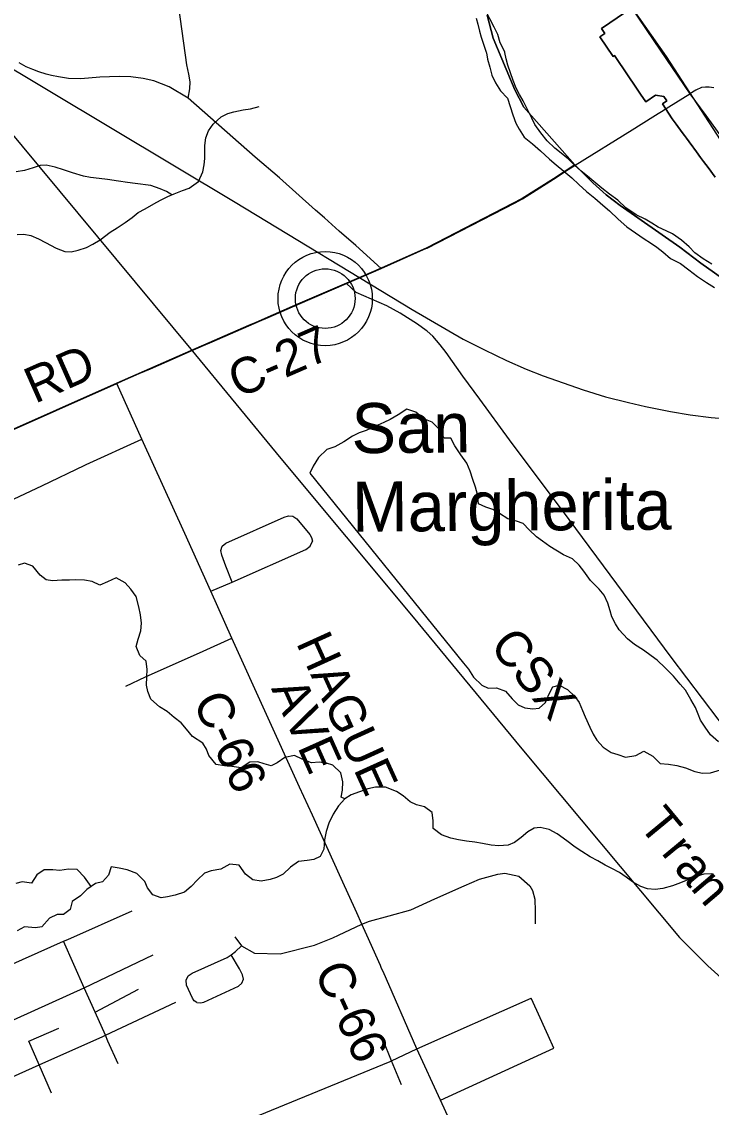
# Model space of a CAD drawing. Extents: x 114843 to 284848, y 317643 to 566895.
# Drawn here: x 179255 to 185007, y 391930 to 400988 of the extents above; entities that cross this region are included whole.
import ezdxf

# ---------------------------------------------------------------- set-up
doc = ezdxf.new("R2010")
doc.units = 0
for name, color, linetype in [('GM_X_City_Street', 7, 'Continuous'), ('GM_X_Corporation', 7, 'Continuous'), ('GM_X_County_Road', 7, 'Continuous'), ('GM_X_County_Road_Text', 7, 'Continuous'), ('GM_X_Major_River', 7, 'Continuous'), ('GM_X_Minor_Lake', 7, 'Continuous'), ('GM_X_Minor_River', 7, 'Continuous'), ('GM_X_Rail_Line', 7, 'Continuous'), ('GM_X_Rail_Line_Text', 7, 'Continuous'), ('GM_X_Township', 7, 'Continuous'), ('GM_X_Township_Road', 7, 'Continuous'), ('GM_X_Unincorporated', 7, 'Continuous'), ('GM_X_Unincorporated_Location', 7, 'Continuous'), ('GM_X_Unincorporated_Text', 7, 'Continuous'), ('GM_X_US_Route', 7, 'Continuous')]:
    doc.layers.add(name, color=color, linetype=linetype)

msp = doc.modelspace()

# ---------------------------------------------------------------- linework, layer by layer
at = {"layer": 'GM_X_City_Street'}
for points in [[(180643.9, 400349.1), (180656.7, 400428.3), (180659.3, 400486.6), (180649.9, 400549.2), (180632.9, 400626.8), (180538, 401313.6), (180483.1, 401653), (180435.1, 401782.7), (180388, 402093.6)], [(185028.4, 400435.2), (184990.2, 400441), (184958, 400442.5), (184924.2, 400438), (184879.2, 400417.6), (184827.4, 400386)], [(181012, 396310.4), (180957.1, 396445.5), (180924.8, 396537.1), (180915.2, 396574.5), (180927.1, 396611.2), (180956.8, 396635.9), (181444.3, 396854.5), (181479.9, 396865.4), (181516.9, 396860.7), (181548.7, 396841.2), (181658.3, 396709.8), (181673.7, 396683.1), (181679.8, 396652.9)], [(180834, 396235.4), (181012, 396310.4), (181624.1, 396583.9), (181660.8, 396611.2), (181679.8, 396652.9)], [(181034.2, 393351.5), (181087.6, 393275.7), (181196.4, 393216.9), (181410.1, 393209.4), (181698.2, 393282.1), (181849.9, 393343.8), (181896.5, 393365.4), (182093.1, 393456.9), (182156.2, 393484), (182320.1, 393526), (182500.5, 393578.5), (182700.6, 393668.8), (182946.2, 393778.8), (183074.7, 393834.2), (183225.9, 393875.3), (183283.8, 393883.7), (183401.8, 393857.3), (183493.2, 393778.2), (183516.1, 393737.7), (183536.2, 393665.1), (183537.4, 393565.5), (183537.4, 393460.2)], [(180716.5, 392805.2), (180694.4, 392819.2), (180678.9, 392840.3), (180629.3, 392948.9), (180626.6, 392989.2), (180644.4, 393025.3), (180678, 393047.7), (180968.3, 393179.6), (181001.5, 393202.8), (181038.7, 393228.9), (181087.6, 393275.7)], [(180716.5, 392805.2), (180745.3, 392800.2), (180773.7, 392807.2), (181064.2, 392940.5), (181092.6, 392964.3), (181104.9, 392999.3), (181097.9, 393035.7), (181072.9, 393085.3), (181001.5, 393202.8)]]:
    msp.add_lwpolyline(points, dxfattribs=at)
at = {"layer": 'GM_X_Corporation'}
for points in [[(185039.3, 399689.8), (184979.8, 399770.4), (184943, 399821), (184917.4, 399856.2), (184883.8, 399902.5), (184862.4, 399931.8), (184852.6, 399945.2), (184823.7, 399984.5), (184800.4, 400016.2), (184784.5, 400037.8), (184764.9, 400064.5), (184714.9, 400132.4), (184681.1, 400178.4), (184599.7, 400301.9), (184636.1, 400327.8), (184612.2, 400362.7), (184542.8, 400376), (184459.8, 400320.2), (184416.4, 400384.4), (184372.2, 400449.7), (184312.7, 400537.6), (184199.2, 400705.2), (184188.4, 400698), (184077.6, 400861.9), (184119.4, 400890.3), (184091.5, 400930.9), (184291.4, 401068.1)], [(184291.4, 401068.1), (184091.5, 400930.9), (184119.4, 400890.3), (184077.6, 400861.9), (184188.4, 400698), (184199.2, 400705.2), (184312.7, 400537.6), (184372.2, 400449.7), (184416.4, 400384.4), (184459.8, 400320.2), (184542.8, 400376), (184612.2, 400362.7), (184636.1, 400327.8), (184599.7, 400301.9), (184681.1, 400178.4), (184714.9, 400132.4), (184764.9, 400064.5), (184784.5, 400037.8), (184800.4, 400016.2), (184823.7, 399984.5), (184852.6, 399945.2), (184862.4, 399931.8), (184883.8, 399902.5), (184917.4, 399856.2), (184943, 399821), (184979.8, 399770.4), (185039.3, 399689.8)]]:
    msp.add_lwpolyline(points, dxfattribs=at)
at = {"layer": 'GM_X_County_Road'}
for p, q in [((184652.6, 400276.5), (184827.4, 400386)), ((184520.5, 400193.7), (184564.8, 400221.5)), ((182254.1, 398928.3), (182631.7, 399097.3)), ((181964.4, 398804.7), (182254.1, 398928.3)), ((181218.2, 398479.5), (181311.9, 398520.4)), ((180772.6, 398285.4), (180843.2, 398316.1)), ((180328.6, 398091.9), (180468.5, 398152.8)), ((180095.3, 397990.2), (180235.3, 398051.2)), ((180235.3, 398051.2), (180328.6, 398091.9))]:
    msp.add_line(p, q, dxfattribs=at)
for points in [[(181706, 399416.3), (181404.9, 399685), (181201.2, 399857.3), (180643.9, 400349.1), (180485, 400443.5), (180357.7, 400493.4), (180269.5, 400515.1), (180166.4, 400527.8), (180067.9, 400530), (179906.5, 400525.3), (179748.4, 400511.2), (179645.9, 400515.2), (179562.4, 400528.7), (179502.6, 400540), (179458.1, 400551.4), (179397.1, 400568.5), (179347.8, 400589.2), (179292.6, 400612.2), (179233.8, 400645.7)], [(183813.5, 399753.4), (183870.3, 399789.7), (184347.7, 400085.3), (184520.5, 400193.7)], [(184564.8, 400221.5), (184591.4, 400238.1), (184652.6, 400276.5)], [(183371.5, 399477.9), (183431.6, 399508.8), (183691.1, 399675), (183813.5, 399753.4)], [(182631.7, 399097.3), (182636.4, 399099.4), (183371.5, 399477.9)], [(182254.1, 398928.3), (182041, 399119.9), (181903.5, 399241.3), (181780.3, 399350), (181706, 399416.3)], [(181311.9, 398520.4), (181354.1, 398538.8), (181557.3, 398627.3), (181964.4, 398804.7)], [(182637.2, 398405.1), (182629.3, 398412), (182556.7, 398463.9), (182412.7, 398555), (182301.6, 398616.6), (182045.9, 398729.1), (181964.4, 398804.7)], [(180843.2, 398316.1), (181148.8, 398449.3), (181195, 398469.4)], [(181195, 398469.4), (181208.8, 398475.4), (181218.2, 398479.5)], [(186493.8, 393305.5), (186478.6, 393326.5), (186297.1, 393568.7), (186001.1, 393951.2), (185677.2, 394372.2), (185360, 394776.5), (185063.9, 395167.7), (184672.2, 395686.4), (183821.5, 396835), (183323.4, 397499.4), (183076.8, 397839.5), (182934.9, 398030.3), (182795.2, 398227), (182744.9, 398292.9), (182684.7, 398363.8), (182637.2, 398405.1)], [(180468.5, 398152.8), (180664.5, 398238.2), (180772.6, 398285.4)], [(176826.9, 396532.7), (177573.6, 396864.7), (178528.5, 397294.1), (180048.7, 397969.9), (180095.3, 397990.2)], [(181919.8, 393838.4), (181679.6, 394367.8), (181573.5, 394600.3), (181009.2, 395844.6), (180834, 396235.4), (180617, 396717.7), (180256.1, 397505.9), (180048.7, 397969.9)], [(182246.6, 393113.5), (182135, 393365), (182093.1, 393456.9), (182049.7, 393552.2), (181919.8, 393838.4)], [(182853.3, 391759.6), (182749, 391989.8), (182551.7, 392418.8), (182269.4, 393062.5), (182257.6, 393088.9), (182246.6, 393113.5)]]:
    msp.add_lwpolyline(points, dxfattribs=at)
at = {"layer": 'GM_X_Major_River'}
for points in [[(183284.2, 400737.3), (183245.1, 400812), (183226, 400882.3), (183194.8, 400942.9), (183159.6, 401011.4), (183128.4, 401073.9), (183099.1, 401132.4), (183068, 401200.9), (183054.6, 401251.2), (183029.4, 401317.6), (183002.1, 401368.1), (182966.7, 401418.6), (182919.6, 401491.3), (182882.3, 401545.9), (182837, 401610.6)], [(183045.6, 401018.8), (183059, 400966.6), (183074.3, 400910.3), (183087.6, 400858)], [(183087.6, 400858), (183112.7, 400783.5), (183130.1, 400733.2)], [(183130.1, 400733.2), (183131.7, 400728.5), (183139.6, 400674.6), (183159.7, 400608.5), (183177.8, 400542.4), (183205.9, 400478.3), (183248, 400412.2), (183306, 400350.2), (183330.2, 400280.1), (183352.2, 400212), (183376.3, 400141.9), (183404.4, 400091.9), (183446.5, 400023.8), (183516.6, 399969.8), (183582.7, 399911.8), (183658.8, 399839.7), (183712.8, 399793.7), (183776.9, 399741.7), (183843, 399685.7), (183903.1, 399629.6), (183965.2, 399571.6), (184035.3, 399515.6), (184103.3, 399457.6), (184157.4, 399409.5), (184229.5, 399341.5), (184301.6, 399275.5), (184375.7, 399227.5), (184447.8, 399175.5), (184499.8, 399141.5), (184551.9, 399105.5), (184603.9, 399067.5), (184668, 399013.4), (184750.1, 398969.4), (184820.2, 398917.4), (184892.2, 398861.4), (184966.3, 398811.4), (185034.4, 398771.4)], [(185012.1, 398965.7), (184940.1, 399009.7), (184870, 399059.7), (184821.9, 399109.8), (184757.8, 399165.8), (184683.8, 399217.8), (184629.7, 399243.8), (184563.7, 399273.8), (184511.6, 399305.8), (184455.5, 399339.8), (184381.5, 399377.8), (184293.4, 399435.8), (184227.3, 399497.8), (184159.2, 399549.8), (184095.2, 399597.8), (184027.1, 399655.8), (183975, 399699.8), (183918.9, 399743.9), (183864.9, 399789.9), (183816.8, 399839.9), (183754.7, 399891.9), (183700.7, 399931.9), (183638.6, 399994), (183586.5, 400060), (183534.4, 400130.1), (183510.3, 400184.2), (183438.1, 400328.3), (183406, 400380.4), (183380, 400432.5), (183353.9, 400498.5), (183331.8, 400562.6), (183309.7, 400624.7), (183296.6, 400678.6), (183286.1, 400730.5), (183284.2, 400737.3)]]:
    msp.add_lwpolyline(points, dxfattribs=at)
at = {"layer": 'GM_X_Minor_Lake'}
for points in [[(185066.3, 394979.5), (185000.6, 395038), (184955, 395100.5), (184917.3, 395158.8), (184897.6, 395209.1), (184874, 395265.4), (184836.4, 395333.7), (184790.9, 395410.2), (184747.2, 395460.6), (184691.5, 395527.1), (184622, 395597.7), (184556.3, 395660.3), (184504.5, 395696.7), (184440.8, 395743.2), (184367.1, 395791.8), (184307.3, 395838.3), (184239.8, 395912.9), (184208.1, 395963.2), (184178.4, 396021.5), (184164.8, 396071.7), (184143.1, 396136), (184113.6, 396202.3), (184071.9, 396252.7), (183998.3, 396325.3), (183942.7, 396401.8), (183905, 396452.2), (183849.4, 396506.7), (183775.5, 396539.2), (183659.9, 396608.1), (183600.2, 396652.6), (183548.4, 396689), (183488.7, 396747.5), (183437, 396799.9), (183381.1, 396820.4), (183309.2, 396838.9), (183241.5, 396885.4), (183185.6, 396917.8), (183127.7, 396936.2), (183065.9, 396964.7), (183056.4, 397042.9), (183040.7, 397103.1), (183019.1, 397167.4), (182995.6, 397237.7), (182968, 397304), (182918.4, 397374.5), (182868.9, 397449), (182835.3, 397513.4), (182779.2, 397511.7), (182739.6, 397584.1), (182680, 397646.6), (182610.2, 397675.1), (182542.5, 397729.7), (182466.6, 397754.2), (182396.2, 397706.6), (182328, 397668.9), (182275.8, 397643.2), (182199.5, 397609.6), (182127.3, 397576), (182069.1, 397556.3)], [(182069.1, 397556.3), (182014.9, 397530.6), (181942.6, 397483), (181866.3, 397441.4), (181800.1, 397417.7), (181731.7, 397352), (181687.2, 397278.1), (181658.8, 397220.2)], [(181658.8, 397220.2), (182941.4, 395636.5)], [(182941.4, 395636.5), (182983, 395584.2), (183024.6, 395517.8), (183094.3, 395453.2), (183146.1, 395426.8), (183216.2, 395430.3), (183290.1, 395401.8), (183345.7, 395337.3), (183395.4, 395286.9), (183451.2, 395262.5), (183519.2, 395254), (183571.3, 395259.7), (183625.6, 395307.5), (183652, 395373.4), (183686.5, 395439.4), (183738.6, 395451.1), (183808.4, 395414.5), (183868.1, 395358), (183905.8, 395307.7), (183933.4, 395241.3), (183955, 395187.1), (183994.5, 395100.6), (184022.1, 395044.3), (184051.8, 394994), (184105.5, 394935.6), (184171.2, 394889), (184227.2, 394872.6), (184291, 394850.2), (184377.2, 394865.7), (184445.5, 394901.3), (184519.2, 394858.7), (184580.9, 394798.2), (184648.9, 394793.8), (184720.8, 394781.3), (184792.7, 394762.8), (184868.6, 394730.2), (184932.5, 394717.8), (185000.6, 394721.3), (185084.8, 394746.8)]]:
    msp.add_lwpolyline(points, dxfattribs=at)
at = {"layer": 'GM_X_Minor_River'}
for points in [[(180790.1, 400017.8), (180812.5, 400077.8), (180850.9, 400133.7), (180919.3, 400195.4), (180975.5, 400221.1), (181025.6, 400236.8), (181101.8, 400252.3), (181163.9, 400260), (181236.1, 400281.6)], [(179218.2, 399211.9), (179272.3, 399215.6), (179332.3, 399205.2), (179394.1, 399174.8), (179453.9, 399144.3), (179541.7, 399097.6), (179615.5, 399071.1), (179667.6, 399068.8), (179725.7, 399082.5), (179795.8, 399104.1), (179848, 399131.8), (179910.3, 399167.5), (179992.8, 399233.1), (180051, 399266.8), (180119.3, 399312.5), (180177.6, 399354.2), (180227.9, 399396), (180286.1, 399427.7), (180356.4, 399469.3), (180412.7, 399499), (180474.9, 399528.7), (180527.1, 399552.4), (180595.3, 399580.1), (180653.4, 399597.7), (180729.8, 399653.4), (180766.3, 399735.3), (180776.7, 399793.4), (180783.1, 399845.5), (180783.7, 399953.7), (180790.1, 400017.8)], [(180507.2, 399543.4), (180463.1, 399570.9), (180409.3, 399593.3), (180333.4, 399621.8), (180201.4, 399638.7), (180137.5, 399647.1), (180061.5, 399657.6), (179971.5, 399672.2), (179901.6, 399680.7), (179829.6, 399689.1), (179771.6, 399699.5), (179679.7, 399728.2), (179603.9, 399752.7), (179534, 399775.2), (179460, 399791.7), (179410, 399788), (179351.8, 399768.3), (179279.7, 399746.7), (179209.6, 399735.1)], [(181949.7, 394504.4), (181919.7, 394518.6), (181932.1, 394576.6), (181932.6, 394644.8), (181917, 394721), (181849.4, 394783.6), (181797.5, 394802), (181737.5, 394810.4), (181671.4, 394802.8), (181595.6, 394835.3), (181529.8, 394865.8), (181449.6, 394848.3), (181387.3, 394804.6), (181337.1, 394778.8), (181277.2, 394795.3), (181225.3, 394813.6), (181157.2, 394810.1), (181084.9, 394762.4), (181008.9, 394772.9), (180946.9, 394779.3), (180876.9, 394789.8), (180817.4, 394866.3), (180795.7, 394918.6), (180766, 394968.9), (180680.3, 395023.5), (180628.7, 395084), (180585, 395136.4), (180527.3, 395182.9), (180467.6, 395233.3), (180405.8, 395271.8), (180332.2, 395336.4), (180306.5, 395398.7), (180294.9, 395452.9), (180299.3, 395521), (180301.7, 395583.2), (180292.1, 395653.4), (180240.4, 395699.8), (180210.9, 395774.2), (180225.3, 395836.2), (180247.7, 395904.2), (180254.1, 395968.3), (180246.6, 396038.5), (180231, 396104.8), (180209.5, 396191.1), (180165.9, 396253.5), (180118.2, 396305.9), (180044.4, 396346.5), (179970.2, 396312.9), (179906, 396287.2), (179844.1, 396315.7), (179778.2, 396328.1), (179704.1, 396330.6), (179654.1, 396328.9), (179590.1, 396327.3), (179512, 396323.8), (179460, 396330.1), (179408.3, 396370.5), (179346.7, 396445.1), (179278.8, 396469.6), (179224.7, 396453.9)], [(185011.2, 393877.4), (184945.2, 393875.8), (184881, 393856.2), (184812.8, 393828.5), (184750.6, 393802.9), (184684.4, 393777.2), (184602.2, 393755.7), (184538.2, 393746.1), (184474.2, 393752.6), (184418.2, 393771), (184348.5, 393811.5), (184296.7, 393849.9), (184240.9, 393888.4), (184177.1, 393922.8), (184121.2, 393951.3), (184059.4, 393985.8), (183995.6, 394020.2), (183925.9, 394064.8), (183872.1, 394101.2), (183802.4, 394151.8), (183722.7, 394212.4), (183654.9, 394248.9), (183581, 394263.4), (183528.9, 394259.7), (183476.7, 394228), (183420.3, 394180.3), (183366.1, 394138.5), (183311.9, 394116.8), (183233.8, 394111.3), (183169.8, 394117.7), (183099.9, 394130.2), (183035.9, 394140.6), (182963.9, 394149.1), (182898, 394161.6), (182834, 394174), (182756.1, 394202.6), (182686.4, 394255.1), (182686.9, 394321.3), (182679.3, 394389.5), (182613.6, 394436), (182549.6, 394452.4), (182495.8, 394478.8), (182436.1, 394527.3), (182380.3, 394563.8), (182288.4, 394600.4), (182206.4, 394600.9), (182142.3, 394587.3), (182072.1, 394561.7), (182003.9, 394536.1), (181949.7, 394504.4)], [(181949.7, 394504.4), (181897.3, 394444.6), (181852.8, 394374.7), (181816.3, 394300.8), (181793.9, 394230.7), (181781.4, 394160.7), (181774.9, 394084.5), (181744.5, 394022.6), (181692.3, 393996.9), (181636.2, 393989.2), (181564.1, 393979.6), (181497.8, 393932), (181435.4, 393876.2), (181381.2, 393846.5), (181327.1, 393830.8), (181252.9, 393815.2), (181183, 393827.7), (181121.2, 393874.2), (181067.7, 393948.7), (180991.7, 393959.2), (180915.4, 393917.6), (180835.3, 393902.1), (180779.1, 393884.4), (180722.8, 393828.6), (180668.4, 393772.9), (180612, 393725.1), (180535.8, 393699.5), (180471.7, 393685.9), (180419.6, 393678.2), (180347.8, 393702.7), (180304.1, 393761.1), (180282.4, 393813.4), (180216.8, 393879.9), (180135, 393910.5), (180069, 393925), (180001.1, 393937.4), (179978.6, 393865.4), (179930.2, 393809.6), (179870.1, 393796), (179799.8, 393748.3), (179745.4, 393694.5), (179675.1, 393646.9), (179658.6, 393578.8), (179604.3, 393537.1), (179552.3, 393539.4), (179486.1, 393507.7), (179423.6, 393436), (179371.5, 393428.3), (179279.5, 393434.9), (179217.3, 393403.2)], [(179834.5, 393771.8), (179778.4, 393850.7), (179718.8, 393913.2), (179646.8, 393917.6), (179572.7, 393906.1), (179514.7, 393910.5), (179442.6, 393910.9), (179382.3, 393869.2), (179337.9, 393799.3), (179259.9, 393809.8), (179205.8, 393798.2)]]:
    msp.add_lwpolyline(points, dxfattribs=at)
at = {"layer": 'GM_X_Rail_Line'}
for points in [[(187032.2, 397524.4), (186763.6, 398005.6), (186505, 398342.7), (186141.2, 398759.4), (185612.3, 399281), (185151.8, 399899.9), (184634.7, 400698.1), (183531.6, 402266.3)], [(178627.2, 400704.6), (180666, 398256.8), (181417.9, 397343.2), (182507.3, 396035.9), (183427, 394921.6), (184741.5, 393347.5), (184979.5, 393108.9), (185722.6, 392439.8)], [(178968.1, 400720.5), (181034.5, 399481.7), (182510.8, 398585.3), (182937.7, 398339.6), (183115, 398249.1), (183299.2, 398160.9), (183463.6, 398088.9), (183604.6, 398031.8), (183938.9, 397916.9), (184125.3, 397859), (184316.2, 397811.5), (184458.2, 397777.7), (184666.5, 397736.2), (184831.7, 397708.4), (185005, 397686.4), (185549.1, 397640.3)]]:
    msp.add_lwpolyline(points, dxfattribs=at)
at = {"layer": 'GM_X_Township'}
for points in [[(183137, 401042.1), (183186.6, 400849.7), (183367.7, 400418.8), (183443.4, 400274.5), (183869.1, 399792.5), (183689.9, 399677.8), (183430.4, 399511.6), (182635.2, 399102.2), (182253, 398931.1), (181963.2, 398807.5), (181556.1, 398630.1), (181352.9, 398541.6), (181207.6, 398478.3), (181147.6, 398452.1), (180663.3, 398241), (180047.5, 397972.7), (178527.3, 397296.9)], [(185510.6, 398555.5), (184921.2, 398972.2), (184744.8, 399106.3), (184246.2, 399453.5), (184130.3, 399542.8), (184019.3, 399642.2), (183869.1, 399792.5), (183443.4, 400274.5), (183367.7, 400418.8), (183186.6, 400849.7), (183137, 401042.1)], [(178527.3, 397296.9), (180047.5, 397972.7), (180663.3, 398241), (181147.6, 398452.1), (181207.6, 398478.3), (181352.9, 398541.6), (181556.1, 398630.1), (181963.2, 398807.5), (182253, 398931.1), (182635.2, 399102.2), (183430.4, 399511.6), (183689.9, 399677.8), (183869.1, 399792.5), (184019.3, 399642.2), (184130.3, 399542.8), (184246.2, 399453.5), (184744.8, 399106.3), (184921.2, 398972.2), (185510.6, 398555.5)]]:
    msp.add_lwpolyline(points, dxfattribs=at)
at = {"layer": 'GM_X_Township_Road'}
for p, q in [((179792.3, 397292.4), (180256.1, 397505.9)), ((179098.5, 396961.4), (179422.3, 397115.9)), ((179777.4, 392926.1), (180352.7, 393202.2)), ((179867.2, 392723.8), (180228.4, 392914.3)), ((179953, 392530.4), (180542, 392806.9)), ((182551.7, 392418.8), (183505.6, 392839)), ((179315.9, 392482), (179566.1, 392589.1)), ((180060.1, 392291.8), (179974.4, 392482.7)), ((182749, 391989.8), (183693.5, 392424.3))]:
    msp.add_line(p, q, dxfattribs=at)
for points in [[(179422.3, 397115.9), (179783, 397288.1), (179792.3, 397292.4)], [(180123.9, 395444.2), (180289, 395522.4), (180767.9, 395736), (181009.2, 395844.6)], [(179604.8, 393315.1), (179638.9, 393330.1), (180176.1, 393568.3)], [(178529.6, 392838.5), (179046.8, 393067.8), (179604.8, 393315.1)], [(179974.4, 392482.7), (179953, 392530.4), (179867.2, 392723.8), (179777.4, 392926.1), (179604.8, 393315.1)], [(178664.3, 392424.1), (179217.5, 392673.2), (179777.4, 392926.1)], [(183693.5, 392424.3), (183646.1, 392529), (183551.2, 392738.4), (183505.6, 392839)], [(178841.8, 392034.7), (179401.4, 392284.1), (179932.6, 392520.8), (179953, 392530.4)], [(182423.5, 392116.7), (182340.8, 392317.4), (182269.9, 392489.4)], [(179503.8, 392047.2), (179401.4, 392284.1), (179315.9, 392482)], [(180358.6, 391494.4), (180398.3, 391510.9), (180904.7, 391726.6), (182329.6, 392312.1), (182340.8, 392317.4), (182551.7, 392418.8)]]:
    msp.add_lwpolyline(points, dxfattribs=at)
at = {"layer": 'GM_X_Unincorporated'}
for radius in [392.9, 249]:
    msp.add_circle((181786.6, 398677.4), radius, dxfattribs=at)
at = {"layer": 'GM_X_Unincorporated_Location'}
msp.add_line((181786.6, 398677.4), (181786.6, 398677.4), dxfattribs=at)
at = {"layer": 'GM_X_US_Route'}
for points in [[(184319.1, 401133.5), (184340.4, 401102.7), (184581.7, 400749.7), (184827.4, 400386)], [(184827.4, 400386), (184962.3, 400204.7), (184983.7, 400175)], [(184983.7, 400175), (185078.1, 400043.7), (185230.7, 399832.1), (185392, 399614.5), (185445.8, 399542.8)]]:
    msp.add_lwpolyline(points, dxfattribs=at)

# ---------------------------------------------------------------- texts
at = {"layer": 'GM_X_County_Road_Text'}
for s, height, rotation, p in [('C-27', 300.01, 23.5454, (181062.9, 397843.1)), ('RD', 300.01, 23.87276, (179365.2, 397798)), ('HAGUE', 300.02, 294.43553, (181540.5, 395806.4)), ('C-66', 300.02, 294.51535, (180679.2, 395316.9)), ('AVE', 300.02, 294.14222, (181333, 395424.3)), ('C-66', 300.02, 294.63311, (181690.3, 393065.3))]:
    msp.add_text(s, height=height, rotation=rotation, dxfattribs=at).set_placement(p)
at = {"layer": 'GM_X_Rail_Line_Text'}
for s, height, rotation, p in [('CSX', 299.02, 309.39751, (183149.4, 395775.2)), ('T', 299, 309.53417, (184392.3, 394282)), ('r', 299, 309.57397, (184582.9, 394051.1)), ('a', 299, 309.73981, (184687.2, 393924.9)), ('n', 299, 310.3991, (184827.5, 393756.1))]:
    msp.add_text(s, height=height, rotation=rotation, dxfattribs=at).set_placement(p)
at = {"layer": 'GM_X_Unincorporated_Text'}
for s, p in [('San', (182007, 397387.3)), ('Margherita', (182011.7, 396731.7))]:
    msp.add_text(s, height=417.02, rotation=0.41297, dxfattribs=at).set_placement(p)

doc.saveas('drawing.dxf')
